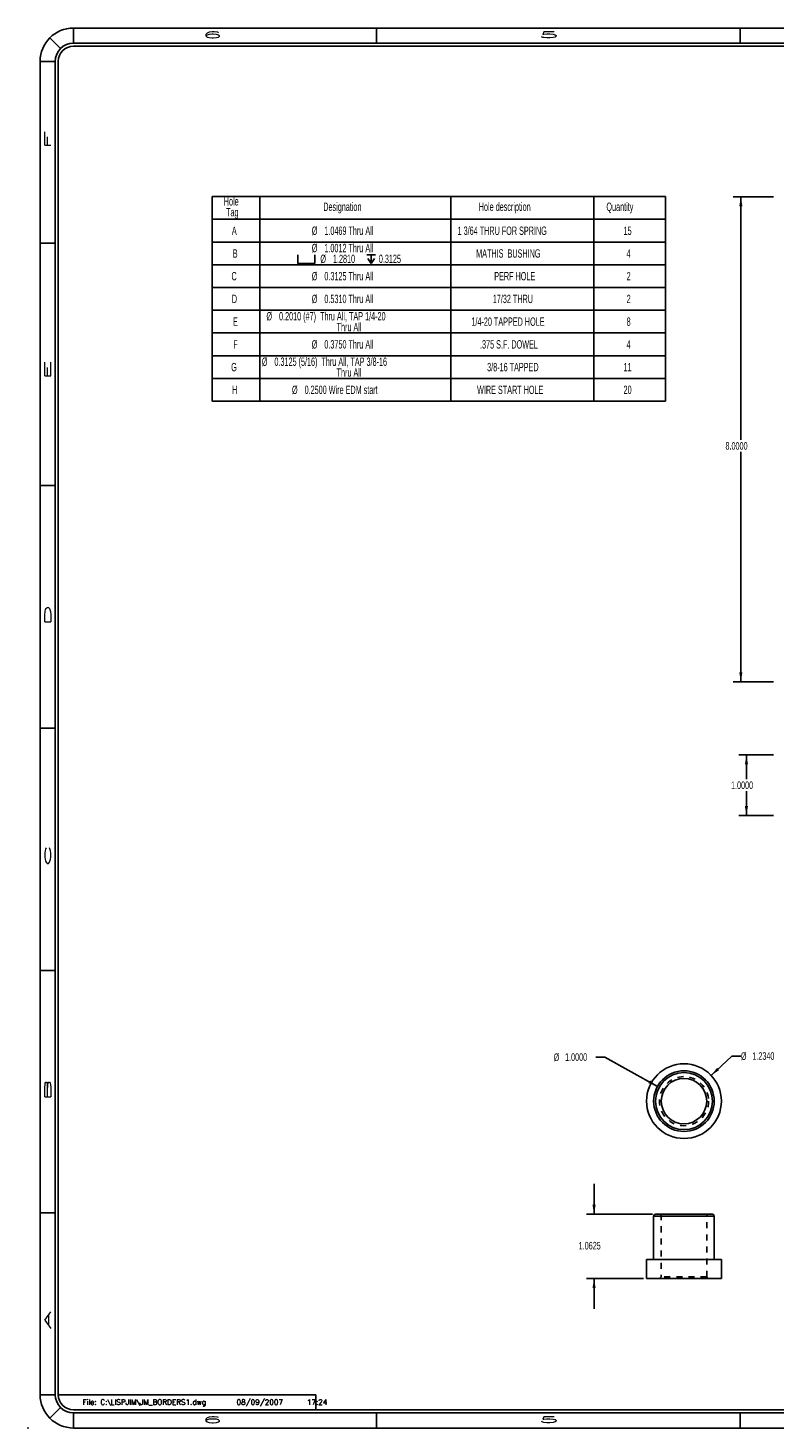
# Model space of a CAD drawing. Header units: inches. Extents: x 1802 to 2468, y -208 to -72.
# Tile 406 of 595: x 2157 to 2169, y -158 to -135. Entities that reach past the tile are written whole.
import ezdxf

# ---------------------------------------------------------------- set-up
doc = ezdxf.new("R2010")
doc.units = ezdxf.units.IN
doc.header["$LTSCALE"] = 0.5
doc.header["$MEASUREMENT"] = 0
doc.linetypes.add('HIDDEN', pattern=[0.225, 0.15, -0.075])
for name, color, linetype in [('DSS-M-S', 53, 'Continuous'), ('SID-M-D', 42, 'Continuous'), ('SID-M-H', 4, 'HIDDEN'), ('SID-M-S', 105, 'Continuous')]:
    doc.layers.add(name, color=color, linetype=linetype)
doc.styles.add('DM_AUTO_PLOT_UPDATE', font='ROMANS.SHX')
doc.styles.add('R', font='ROMAND.SHX')
doc.styles.add('SLDTEXTSTYLE0', font='TXT', dxfattribs={"width": 0.595745})
doc.styles.add('SLDTEXTSTYLE1', font='TXT', dxfattribs={"width": 0.744681})

# ---------------------------------------------------------------- blocks, each defined once
blk = doc.blocks.new('SW_NOTE_0')
at = {"layer": 'DSS-M-S', "color": 0, "insert": (0, 0.11), "char_height": 0.08504, "attachment_point": 1, "style": 'SLDTEXTSTYLE0'}
blk.add_mtext('RELEASED UNTIL THE CADD DATA-', dxfattribs=at)
blk = doc.blocks.new('SW_NOTE_0_1')
at = {"layer": 'DSS-M-S', "color": 0, "insert": (0, 0.11), "char_height": 0.08504, "attachment_point": 1, "style": 'SLDTEXTSTYLE0'}
blk.add_mtext('BASE HAS BEEN UPDATED.', dxfattribs=at)
blk = doc.blocks.new('SW_NOTE_0_2')
at = {"layer": 'DSS-M-S', "color": 0, "insert": (0.872, 0.11), "char_height": 0.08504, "attachment_point": 2, "style": 'SLDTEXTSTYLE1'}
blk.add_mtext('DO NOT SCALE DRAWING.', dxfattribs=at)
blk = doc.blocks.new('SW_NOTE_0_3')
at = {"layer": 'DSS-M-S', "color": 0, "insert": (0, 0.11), "char_height": 0.08504, "attachment_point": 1, "style": 'SLDTEXTSTYLE0'}
blk.add_mtext('THIS DRAWING SHALL NOT BE', dxfattribs=at)
blk = doc.blocks.new('SW_NOTE_0_4')
at = {"layer": 'DSS-M-S', "color": 0, "insert": (0, 0.11), "char_height": 0.08504, "attachment_point": 1, "style": 'SLDTEXTSTYLE0'}
blk.add_mtext('IF MANUAL CHANGES ARE MADE.', dxfattribs=at)
blk = doc.blocks.new('SW_NOTE_0_5')
at = {"layer": 'DSS-M-S', "color": 0, "insert": (0, 0.11), "char_height": 0.08504, "attachment_point": 1, "style": 'SLDTEXTSTYLE0'}
blk.add_mtext('NOTICE: THIS IS A CAD DRAWING!', dxfattribs=at)
blk = doc.blocks.new('DMBLK256')
at = {"layer": 'DSS-M-S', "color": 8}
for p, q in [((-0.89, 0.409), (-0.982, 0.501)), ((-0.949, 0.505), (1.022, 0.505)), ((-0.916, 0.409), (-0.82, 0.505)), ((-0.702, 0.409), (-0.798, 0.505)), ((-0.728, 0.409), (-0.633, 0.505)), ((-0.514, 0.409), (-0.61, 0.505)), ((-0.54, 0.409), (-0.445, 0.505)), ((-0.327, 0.409), (-0.422, 0.505)), ((-0.352, 0.409), (-0.257, 0.505)), ((-0.139, 0.409), (-0.234, 0.505)), ((-0.165, 0.409), (-0.069, 0.505)), ((0.049, 0.409), (-0.046, 0.505)), ((0.023, 0.409), (0.119, 0.505)), ((0.237, 0.409), (0.142, 0.505)), ((0.211, 0.409), (0.307, 0.505)), ((0.425, 0.409), (0.329, 0.505)), ((0.399, 0.409), (0.495, 0.505)), ((0.613, 0.409), (0.517, 0.505)), ((0.587, 0.409), (0.683, 0.505)), ((0.801, 0.409), (0.705, 0.505)), ((0.775, 0.409), (0.871, 0.505)), ((0.989, 0.409), (0.893, 0.505)), ((0.963, 0.409), (1.054, 0.501)), ((-1.077, -0.303), (-1.077, 0.377)), ((-1.077, 0.248), (-0.981, 0.344)), ((-0.981, 0.312), (-1.074, 0.405)), ((-0.981, -0.303), (-0.981, 0.377)), ((-0.949, 0.409), (1.022, 0.409)), ((1.054, 0.312), (1.147, 0.405)), ((1.054, 0.377), (1.054, -0.303)), ((1.15, 0.248), (1.054, 0.344)), ((1.15, 0.377), (1.15, -0.303)), ((-0.981, 0.124), (-1.077, 0.22)), ((-1.077, 0.06), (-0.981, 0.156)), ((-0.981, -0.064), (-1.077, 0.032)), ((1.054, 0.124), (1.15, 0.22)), ((1.15, 0.06), (1.054, 0.156)), ((1.054, -0.064), (1.15, 0.032)), ((-1.077, -0.128), (-0.981, -0.032)), ((-0.981, -0.251), (-1.077, -0.156)), ((-1.076, -0.315), (-0.981, -0.22)), ((1.15, -0.128), (1.054, -0.032)), ((1.054, -0.251), (1.15, -0.156)), ((1.149, -0.315), (1.054, -0.22)), ((-1.001, -0.42), (-1.066, -0.355)), ((-0.995, -0.422), (-0.908, -0.335)), ((1.022, -0.335), (-0.949, -0.335)), ((1.022, -0.431), (-0.949, -0.431)), ((-0.802, -0.431), (-0.898, -0.335)), ((-0.816, -0.431), (-0.721, -0.335)), ((-0.614, -0.431), (-0.71, -0.335)), ((-0.628, -0.431), (-0.533, -0.335)), ((-0.426, -0.431), (-0.522, -0.335)), ((-0.44, -0.431), (-0.345, -0.335)), ((-0.239, -0.431), (-0.334, -0.335)), ((-0.252, -0.431), (-0.157, -0.335)), ((-0.051, -0.431), (-0.146, -0.335)), ((-0.065, -0.431), (0.031, -0.335)), ((0.137, -0.431), (0.042, -0.335)), ((0.123, -0.431), (0.219, -0.335)), ((0.325, -0.431), (0.23, -0.335)), ((0.311, -0.431), (0.407, -0.335)), ((0.513, -0.431), (0.417, -0.335)), ((0.499, -0.431), (0.595, -0.335)), ((0.701, -0.431), (0.605, -0.335)), ((0.687, -0.431), (0.783, -0.335)), ((0.889, -0.431), (0.793, -0.335)), ((0.875, -0.431), (0.971, -0.335)), ((1.068, -0.422), (0.981, -0.335)), ((1.074, -0.42), (1.139, -0.355))]:
    blk.add_line(p, q, dxfattribs=at)
for centre, radius, start, end in [((-0.949, 0.377), 0.128, 90, 180), ((1.022, 0.377), 0.128, 0, 90), ((-0.949, 0.377), 0.0319, 90, 180), ((1.022, 0.377), 0.0319, 0, 90), ((-0.949, -0.303), 0.128, 180, 270), ((-0.949, -0.303), 0.0319, 180, 270), ((1.022, -0.303), 0.0319, 270, 0), ((1.022, -0.303), 0.128, 270, 0)]:
    blk.add_arc(centre, radius, start, end, dxfattribs=at)
at = {"layer": 'DSS-M-S', "color": 154}
for name, p in [('SW_NOTE_0_5', (-0.87, 0.246)), ('SW_NOTE_0_3', (-0.87, -0.029)), ('SW_NOTE_0_4', (-0.87, 0.108)), ('SW_NOTE_0', (-0.87, -0.167)), ('SW_NOTE_0_1', (-0.87, -0.305)), ('SW_NOTE_0_2', (-0.852, -0.7))]:
    blk.add_blockref(name, p, dxfattribs=at)
blk = doc.blocks.new('*U9')
at = {"layer": 'SID-M-D'}
for p in [(1.25, 22.55), (-34.75, -0.55)]:
    blk.add_point(p, dxfattribs=at)
at = {"layer": 'SID-M-S'}
for p, q in [((0, 22.55), (-34, 22.55)), ((-34, 22.3), (-34, 22.55)), ((-29, 22.55), (-29, 22.3)), ((-23, 22.55), (-23, 22.3)), ((-17, 22.55), (-17, 22.3)), ((-11, 22.55), (-11, 22.3)), ((-5, 22.55), (-5, 22.3)), ((0, 22.3), (0, 22.55)), ((-34.212, 22.212), (-34.389, 22.389)), ((0, 22.3), (-34, 22.3)), ((0, 22.25), (-34, 22.25)), ((0.212, 22.212), (0.389, 22.389)), ((-34.3, 22), (-34.55, 22)), ((-34.55, 22), (-34.55, 0)), ((-34.3, 22), (-34.3, 0)), ((-34.25, 22), (-34.25, 0)), ((0.25, 0), (0.25, 22)), ((0.3, 0), (0.3, 22)), ((0.3, 22), (0.55, 22)), ((0.55, 0), (0.55, 22)), ((-34.55, 19), (-34.3, 19)), ((0.3, 19), (0.55, 19)), ((-34.55, 15), (-34.3, 15)), ((0.3, 15), (0.55, 15)), ((-34.55, 11), (-34.3, 11)), ((0.3, 11), (0.55, 11)), ((-34.55, 7), (-34.3, 7)), ((0.3, 7), (0.55, 7)), ((-34.55, 3), (-34.3, 3)), ((0.3, 3), (0.55, 3)), ((-34.3, 0), (-34.55, 0)), ((0.3, 0), (0.55, 0)), ((-34.212, -0.212), (-34.389, -0.389)), ((-34.25, 0), (-30, 0)), ((-30, 0), (-30, -0.25)), ((0.212, -0.212), (0.389, -0.389)), ((-34, -0.25), (0, -0.25)), ((-34, -0.3), (0, -0.3)), ((-34, -0.3), (-34, -0.55)), ((-29, -0.3), (-29, -0.55)), ((-23, -0.3), (-23, -0.55)), ((-17, -0.3), (-17, -0.55)), ((-11, -0.3), (-11, -0.55)), ((-5, -0.3), (-5, -0.55)), ((0, -0.3), (0, -0.55)), ((-34, -0.55), (0, -0.55))]:
    blk.add_line(p, q, dxfattribs=at)
for centre, radius, start, end in [((-34, 22), 0.55, 90, 180), ((0, 22), 0.55, 360, 90), ((-34, 22), 0.3, 90, 180), ((-34, 22), 0.25, 90, 180), ((0, 22), 0.3, 360, 90), ((0, 22), 0.25, 0, 90), ((0, 0), 0.3, 270, 0), ((0, 0), 0.25, 270, 0), ((0, 0), 0.55, 270, 0), ((-34, 0), 0.55, 180, 270), ((-34, 0), 0.3, 180, 270), ((-34, 0), 0.25, 180, 270)]:
    blk.add_arc(centre, radius, start, end, dxfattribs=at)
blk.add_blockref('DMBLK256', (-1.022, 21.623), dxfattribs=at)
at = {"layer": 'SID-M-D', "style": 'R', "width": 4}
for s, p in [('6', (-31.882, 22.386)), ('5', (-26.327, 22.386)), ('4', (-20.327, 22.386)), ('3', (-14.327, 22.386)), ('2', (-8.327, 22.386)), ('1', (-2.327, 22.386)), ('6', (-31.882, -0.464)), ('5', (-26.327, -0.464)), ('4', (-20.327, -0.464)), ('3', (-14.327, -0.464)), ('2', (-8.327, -0.464)), ('1', (-2.327, -0.464))]:
    blk.add_text(s, height=0.1, dxfattribs=at).set_placement(p)
for s, p in [('F', (-34.374, 20.547)), ('F', (0.476, 20.547)), ('E', (-34.374, 16.743)), ('E', (0.476, 16.743)), ('D', (-34.374, 12.681)), ('D', (0.476, 12.681)), ('C', (-34.374, 8.715)), ('C', (0.476, 8.715)), ('B', (-34.374, 4.846)), ('B', (0.476, 4.846)), ('A', (-34.374, 1.074)), ('A', (0.476, 1.074))]:
    blk.add_text(s, height=0.1, rotation=90, dxfattribs=at).set_placement(p)
blk = doc.blocks.new('SW_SYMBOL_HOLE_SPOT')
at = {"layer": 'SID-M-D', "color": 0}
for p, q in [((0, 34.4), (0, 3)), ((0, 3), (63, 3)), ((63, 3), (63, 34.4))]:
    blk.add_line(p, q, dxfattribs=at)
blk = doc.blocks.new('SW_SYMBOL_HOLE_DEPTH')
at = {"layer": 'SID-M-D', "color": 0}
for p, q in [((0, 34.4), (31.5, 34.4)), ((3.9, 21.9), (15.7, 3)), ((15.7, 34.4), (15.7, 3)), ((27.6, 21.9), (15.7, 3))]:
    blk.add_line(p, q, dxfattribs=at)

msp = doc.modelspace()

# ---------------------------------------------------------------- linework, layer by layer
at = {"layer": 'SID-M-D', "color": 0}
for p, q in [((2160.19557, -137.32842), (2160.19557, -137.70342)), ((2160.19557, -137.32842), (2160.98297, -137.32842)), ((2160.98297, -137.32842), (2160.98297, -137.70342)), ((2160.98297, -137.32842), (2164.13257, -137.32842)), ((2164.13257, -137.32842), (2164.13257, -137.70342)), ((2164.13257, -137.32842), (2166.49478, -137.32842)), ((2166.49478, -137.32842), (2166.49478, -137.70342)), ((2166.49478, -137.32842), (2167.67588, -137.32842)), ((2167.67588, -137.32842), (2167.67588, -137.70342)), ((2160.19557, -137.70342), (2160.98297, -137.70342)), ((2160.19557, -137.70342), (2160.19557, -138.07842)), ((2160.98297, -137.70342), (2164.13257, -137.70342)), ((2160.98297, -137.70342), (2160.98297, -138.07842)), ((2164.13257, -137.70342), (2166.49478, -137.70342)), ((2164.13257, -137.70342), (2164.13257, -138.07842)), ((2166.49478, -137.70342), (2167.67588, -137.70342)), ((2166.49478, -137.70342), (2166.49478, -138.07842)), ((2167.67588, -137.70342), (2167.67588, -138.07842)), ((2160.19557, -138.07842), (2160.19557, -138.45342)), ((2160.19557, -138.07842), (2160.98297, -138.07842)), ((2160.98297, -138.07842), (2160.98297, -138.45342)), ((2160.98297, -138.07842), (2164.13257, -138.07842)), ((2164.13257, -138.07842), (2164.13257, -138.45342)), ((2164.13257, -138.07842), (2166.49478, -138.07842)), ((2166.49478, -138.07842), (2166.49478, -138.45342)), ((2166.49478, -138.07842), (2167.67588, -138.07842)), ((2167.67588, -138.07842), (2167.67588, -138.45342)), ((2160.19557, -138.45342), (2160.19557, -138.82842)), ((2160.19557, -138.45342), (2160.98297, -138.45342)), ((2160.98297, -138.45342), (2160.98297, -138.82842)), ((2160.98297, -138.45342), (2164.13257, -138.45342)), ((2164.13257, -138.45342), (2164.13257, -138.82842)), ((2164.13257, -138.45342), (2166.49478, -138.45342)), ((2166.49478, -138.45342), (2166.49478, -138.82842)), ((2166.49478, -138.45342), (2167.67588, -138.45342)), ((2167.67588, -138.45342), (2167.67588, -138.82842)), ((2160.19557, -138.82842), (2160.19557, -139.20342)), ((2160.19557, -138.82842), (2160.98297, -138.82842)), ((2160.98297, -138.82842), (2160.98297, -139.20342)), ((2160.98297, -138.82842), (2164.13257, -138.82842)), ((2164.13257, -138.82842), (2164.13257, -139.20342)), ((2164.13257, -138.82842), (2166.49478, -138.82842)), ((2166.49478, -138.82842), (2166.49478, -139.20342)), ((2166.49478, -138.82842), (2167.67588, -138.82842)), ((2167.67588, -138.82842), (2167.67588, -139.20342)), ((2160.19557, -139.20342), (2160.19557, -139.57842)), ((2160.19557, -139.20342), (2160.98297, -139.20342)), ((2160.98297, -139.20342), (2160.98297, -139.57842)), ((2160.98297, -139.20342), (2164.13257, -139.20342)), ((2164.13257, -139.20342), (2164.13257, -139.57842)), ((2164.13257, -139.20342), (2166.49478, -139.20342)), ((2166.49478, -139.20342), (2166.49478, -139.57842)), ((2166.49478, -139.20342), (2167.67588, -139.20342)), ((2167.67588, -139.20342), (2167.67588, -139.57842)), ((2160.19557, -139.57842), (2160.19557, -139.95342)), ((2160.19557, -139.57842), (2160.98297, -139.57842)), ((2160.98297, -139.57842), (2160.98297, -139.95342)), ((2160.98297, -139.57842), (2164.13257, -139.57842)), ((2164.13257, -139.57842), (2164.13257, -139.95342)), ((2164.13257, -139.57842), (2166.49478, -139.57842)), ((2166.49478, -139.57842), (2166.49478, -139.95342)), ((2166.49478, -139.57842), (2167.67588, -139.57842)), ((2167.67588, -139.57842), (2167.67588, -139.95342)), ((2160.19557, -139.95342), (2160.19557, -140.32842)), ((2160.19557, -139.95342), (2160.98297, -139.95342)), ((2160.98297, -139.95342), (2160.98297, -140.32842)), ((2160.98297, -139.95342), (2164.13257, -139.95342)), ((2164.13257, -139.95342), (2164.13257, -140.32842)), ((2164.13257, -139.95342), (2166.49478, -139.95342)), ((2166.49478, -139.95342), (2166.49478, -140.32842)), ((2166.49478, -139.95342), (2167.67588, -139.95342)), ((2167.67588, -139.95342), (2167.67588, -140.32842)), ((2160.19557, -140.32842), (2160.19557, -140.70342)), ((2160.19557, -140.32842), (2160.98297, -140.32842)), ((2160.98297, -140.32842), (2160.98297, -140.70342)), ((2160.98297, -140.32842), (2164.13257, -140.32842)), ((2164.13257, -140.32842), (2164.13257, -140.70342)), ((2164.13257, -140.32842), (2166.49478, -140.32842)), ((2166.49478, -140.32842), (2166.49478, -140.70342)), ((2166.49478, -140.32842), (2167.67588, -140.32842)), ((2167.67588, -140.32842), (2167.67588, -140.70342)), ((2160.19557, -140.70342), (2160.98297, -140.70342)), ((2160.98297, -140.70342), (2164.13257, -140.70342)), ((2164.13257, -140.70342), (2166.49478, -140.70342)), ((2166.49478, -140.70342), (2167.67588, -140.70342))]:
    msp.add_line(p, q, dxfattribs=at)
at = {"layer": 'SID-M-D'}
for p, q in [((2169.45714, -137.33387), (2168.7941, -137.33387)), ((2168.9191, -137.33387), (2168.9191, -141.34184)), ((2168.9191, -145.33387), (2168.9191, -141.54028)), ((2169.45714, -145.33387), (2168.7941, -145.33387)), ((2169.45714, -146.5405), (2168.88593, -146.5405)), ((2169.01093, -146.5405), (2169.01093, -146.94123)), ((2169.01093, -147.5405), (2169.01093, -147.13966)), ((2169.45714, -147.5405), (2168.88593, -147.5405)), ((2166.67682, -151.5276), (2166.52682, -151.5276)), ((2167.54326, -152.01011), (2166.67682, -151.5276)), ((2168.42931, -151.83043), (2168.76989, -151.50976)), ((2168.76989, -151.50976), (2168.91989, -151.50976)), ((2166.49695, -154.11909), (2166.49695, -153.61909)), ((2167.46009, -154.11909), (2166.37195, -154.11909)), ((2167.31309, -155.18159), (2166.37195, -155.18159)), ((2166.49695, -155.18159), (2166.49695, -155.68159))]:
    msp.add_line(p, q, dxfattribs=at)
for points in [[(2168.9191, -137.33387), (2168.8931, -137.48987), (2168.9451, -137.48987)], [(2168.9191, -145.33387), (2168.9451, -145.17787), (2168.8931, -145.17787)], [(2169.01093, -146.5405), (2168.98493, -146.6965), (2169.03693, -146.6965)], [(2169.01093, -147.5405), (2169.03693, -147.3845), (2168.98493, -147.3845)], [(2168.42931, -151.83043), (2168.56072, -151.74242), (2168.52507, -151.70456)], [(2167.54326, -152.01011), (2167.41962, -151.9115), (2167.39432, -151.95693)], [(2166.49695, -154.11909), (2166.52295, -153.96309), (2166.47095, -153.96309)], [(2166.49695, -155.18159), (2166.47095, -155.33759), (2166.52295, -155.33759)]]:
    msp.add_solid(points, dxfattribs=at)
at = {"layer": 'SID-M-H'}
for p, q in [((2167.48009, -154.14909), (2168.48009, -154.14909)), ((2167.60509, -154.11909), (2167.60509, -155.15159)), ((2168.35509, -155.15159), (2168.35509, -154.11909)), ((2167.60509, -155.15159), (2167.57509, -155.18159)), ((2168.35509, -155.15159), (2167.60509, -155.15159)), ((2168.38509, -155.18159), (2168.35509, -155.15159))]:
    msp.add_line(p, q, dxfattribs=at)
msp.add_circle((2167.98009, -152.25338), 0.405, dxfattribs=at)
at = {"layer": 'SID-M-S'}
for p, q in [((2167.48009, -154.14909), (2167.48009, -154.86909)), ((2168.48009, -154.14909), (2167.48009, -154.14909)), ((2168.45009, -154.11909), (2167.51009, -154.11909)), ((2168.48009, -154.86909), (2168.48009, -154.14909)), ((2167.36309, -154.86909), (2167.36309, -155.18159)), ((2168.59709, -154.86909), (2167.36309, -154.86909)), ((2168.59709, -155.18159), (2168.59709, -154.86909)), ((2168.59709, -155.18159), (2167.36309, -155.18159))]:
    msp.add_line(p, q, dxfattribs=at)
for radius in [0.617, 0.5, 0.47, 0.375]:
    msp.add_circle((2167.98009, -152.25338), radius, dxfattribs=at)
for centre, start, end in [((2167.51009, -154.14909), 90, 180), ((2168.45009, -154.14909), 0, 90)]:
    msp.add_arc(centre, 0.03, start, end, dxfattribs=at)

# ---------------------------------------------------------------- block references
at = {"layer": 'SID-M-D'}
msp.add_blockref('*U9', (2191.90783, -157.09685), dxfattribs=at)
at = {"layer": 'SID-M-D', "color": 0, "xscale": 0.004470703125, "yscale": 0.004470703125, "zscale": 0.004470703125}
for name, p in [('SW_SYMBOL_HOLE_SPOT', (2161.60951, -138.44541)), ('SW_SYMBOL_HOLE_DEPTH', (2162.74918, -138.44541))]:
    msp.add_blockref(name, p, dxfattribs=at)

# ---------------------------------------------------------------- texts
at = {"layer": 'SID-M-D', "color": 0, "attachment_point": 1, "style": 'SLDTEXTSTYLE0'}
for s, insert, char_height in [('Hole', (2160.38822, -137.33829), 0.137795), ('Designation', (2162.02946, -137.42738), 0.1377953), ('Hole description', (2164.59504, -137.42738), 0.1377953), ('Quantity', (2166.70084, -137.42738), 0.137795), ('Tag', (2160.42554, -137.51647), 0.137795), ('A', (2160.52133, -137.8228), 0.1378), ('%%c', (2161.83962, -137.8228), 0.137795), ('1.0469 Thru All', (2162.04744, -137.8228), 0.1377953), ('1 3/64 THRU FOR SPRING', (2164.24538, -137.8228), 0.1377953), ('15', (2166.98351, -137.8228), 0.137795), ('%%c', (2161.83962, -138.10871), 0.137795), ('1.0012 Thru All', (2162.04744, -138.10871), 0.1377953), ('B', (2160.53654, -138.1978), 0.1378), ('%%c', (2161.98138, -138.28689), 0.137795), ('1.2810', (2162.18919, -138.28689), 0.137795), ('0.3125', (2162.94605, -138.28689), 0.137795), ('MATHIS  BUSHING', (2164.55178, -138.1978), 0.1377953), ('4', (2167.03442, -138.1978), 0.1378), ('C', (2160.51463, -138.5728), 0.1378), ('%%c', (2161.83962, -138.5728), 0.137795), ('0.3125 Thru All', (2162.04744, -138.5728), 0.1377953), ('PERF HOLE', (2164.85005, -138.5728), 0.137795), ('2', (2167.03442, -138.5728), 0.1378), ('D', (2160.52094, -138.9478), 0.1378), ('%%c', (2161.83962, -138.9478), 0.137795), ('0.5310 Thru All', (2162.04744, -138.9478), 0.1377953), ('17/32 THRU', (2164.82651, -138.9478), 0.137795), ('2', (2167.03442, -138.9478), 0.1378), ('%%c', (2161.0918, -139.23371), 0.137795), ('0.2010 (#7)  Thru All, TAP 1/4-20', (2161.29961, -139.23371), 0.1377953), ('E', (2160.53999, -139.3228), 0.1378), ('Thru All', (2162.24898, -139.41189), 0.137795), ('1/4-20 TAPPED HOLE', (2164.47322, -139.3228), 0.1377953), ('8', (2167.03442, -139.3228), 0.1378), ('F', (2160.54477, -139.6978), 0.1378), ('%%c', (2161.83962, -139.6978), 0.137795), ('0.3750 Thru All', (2162.04744, -139.6978), 0.1377953), ('.375 S.F. DOWEL', (2164.61542, -139.6978), 0.1377953), ('4', (2167.03442, -139.6978), 0.1378), ('%%c', (2161.01591, -139.98371), 0.137795), ('0.3125 (5/16)  Thru All, TAP 3/8-16', (2161.22373, -139.98371), 0.1377953), ('G', (2160.50917, -140.0728), 0.1378), ('Thru All', (2162.24898, -140.16189), 0.137795), ('3/8-16 TAPPED', (2164.73293, -140.0728), 0.1377953), ('11', (2166.98351, -140.0728), 0.137795), ('H', (2160.52649, -140.4478), 0.1378), ('%%c', (2161.51322, -140.4478), 0.137795), ('0.2500 Wire EDM start', (2161.72103, -140.4478), 0.1377953), ('WIRE START HOLE', (2164.56671, -140.4478), 0.1377953), ('20', (2166.98351, -140.4478), 0.137795)]:
    msp.add_mtext(s, dxfattribs=dict(at, insert=insert, char_height=char_height))
at = {"layer": 'SID-M-D', "char_height": 0.125, "attachment_point": 1, "style": 'SLDTEXTSTYLE0'}
for s, insert in [('8.0000', (2168.66511, -141.37914)), ('1.0000', (2168.75694, -146.97853)), ('%%c', (2165.83032, -151.46664)), ('1.0000', (2166.01884, -151.46473)), ('%%c', (2168.91989, -151.4488)), ('1.2340', (2169.10841, -151.44689)), ('1.0625', (2166.24296, -154.57605))]:
    msp.add_mtext(s, dxfattribs=dict(at, insert=insert))
at = {"layer": 'SID-M-S', "style": 'DM_AUTO_PLOT_UPDATE'}
msp.add_text('File: C:\\LISPJIM\\JM_BORDERS1.dwg     08/09/2007     17:24', height=0.0876843, dxfattribs=at).set_placement((2158.05785, -157.26305))

doc.saveas('drawing.dxf')
